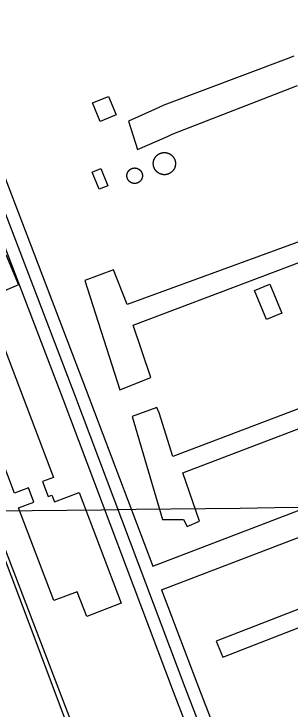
# Model space of a CAD drawing. Extents: x 3694830 to 3732949, y 415201 to 440970.
# Drawn here: x 3711792 to 3712121, y 432650 to 433480 of the extents above; entities that cross this region are included whole.
import ezdxf

# ---------------------------------------------------------------- set-up
doc = ezdxf.new("R2010")
doc.units = 0
for name, color, linetype in [('V-BLDG-OTLN', 7, 'Continuous'), ('V-DOMW-TANK', 7, 'Continuous'), ('V-GRID-MAJR', 7, 'Continuous'), ('V-ROAD-CNTR', 7, 'Continuous'), ('V-UTIL-LINE', 7, 'Continuous')]:
    doc.layers.add(name, color=color, linetype=linetype)

msp = doc.modelspace()

# ---------------------------------------------------------------- linework, layer by layer
at = {"layer": 'V-BLDG-OTLN'}
for points in [[(3711894.3370000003, 433351.79600000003), (3711885.463, 433373.814), (3711904.602, 433381.528), (3711913.4760000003, 433359.51)], [(3711895.252, 433295.504), (3711903.543, 433274.992), (3711893.239, 433270.82800000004), (3711884.949, 433291.341)], [(3711774.338, 433147.184), (3711759.312, 433183.667), (3711782.014, 433193.018), (3711797.041, 433156.533)], [(3712092.995, 433115.493), (3712078.659, 433149.898), (3712096.944, 433157.518), (3712111.282, 433123.112)]]:
    msp.add_lwpolyline(points, close=True, dxfattribs=at)
msp.add_lwpolyline([(3711781.025, 433079.78), (3711839.045, 432926.973), (3711825.569, 432921.857), (3711832.358, 432903.974), (3711836.9620000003, 432905.723), (3711840.0100000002, 432897.701), (3711869.517, 432908.905), (3711919.728, 432776.662), (3711878.4280000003, 432760.978), (3711867.2320000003, 432790.47000000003), (3711839.285, 432779.859), (3711797.2060000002, 432890.68200000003), (3711815.29, 432897.549), (3711808.937, 432914.281), (3711792.363, 432907.99), (3711769.503, 432968.197)], dxfattribs=at)
at = {"layer": 'V-DOMW-TANK'}
for points in [[(3711958.06, 433303.555), (3711958.1010000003, 433303.782), (3711958.146, 433304.00800000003), (3711958.194, 433304.233), (3711958.245, 433304.458), (3711958.302, 433304.681), (3711958.362, 433304.905), (3711958.427, 433305.128), (3711958.4930000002, 433305.347), (3711958.5640000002, 433305.566), (3711958.64, 433305.78500000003), (3711958.718, 433306.00200000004), (3711958.802, 433306.217), (3711958.8880000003, 433306.43), (3711958.978, 433306.643), (3711959.072, 433306.854), (3711959.173, 433307.063), (3711959.271, 433307.27), (3711959.375, 433307.47500000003), (3711959.484, 433307.68200000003), (3711959.596, 433307.88), (3711959.711, 433308.081), (3711959.832, 433308.276), (3711959.953, 433308.474), (3711960.08, 433308.667), (3711960.2090000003, 433308.857), (3711960.34, 433309.048), (3711960.477, 433309.234), (3711960.616, 433309.418), (3711960.758, 433309.599), (3711960.903, 433309.779), (3711961.048, 433309.955), (3711961.202, 433310.129), (3711961.358, 433310.30100000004), (3711961.515, 433310.469), (3711961.677, 433310.635), (3711961.839, 433310.799), (3711962.005, 433310.958), (3711962.173, 433311.116), (3711962.345, 433311.27), (3711962.519, 433311.42100000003), (3711962.6950000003, 433311.569), (3711962.875, 433311.71400000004), (3711963.058, 433311.853), (3711963.242, 433311.995), (3711963.4280000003, 433312.13), (3711963.617, 433312.26300000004), (3711963.809, 433312.39), (3711964.004, 433312.517), (3711964.198, 433312.63800000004), (3711964.395, 433312.757), (3711964.596, 433312.873), (3711964.796, 433312.984), (3711965.001, 433313.092), (3711965.2060000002, 433313.199), (3711965.415, 433313.297), (3711965.6240000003, 433313.396), (3711965.835, 433313.49), (3711966.046, 433313.58), (3711966.261, 433313.666), (3711966.4760000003, 433313.748), (3711966.693, 433313.826), (3711966.91, 433313.901), (3711967.131, 433313.971), (3711967.35, 433314.041), (3711967.573, 433314.104), (3711967.795, 433314.164), (3711968.02, 433314.219), (3711968.245, 433314.272), (3711968.47, 433314.319), (3711968.696, 433314.362), (3711968.921, 433314.401), (3711969.15, 433314.438), (3711969.38, 433314.471), (3711969.6070000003, 433314.49700000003), (3711969.839, 433314.522), (3711970.068, 433314.542), (3711970.2970000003, 433314.55700000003), (3711970.529, 433314.567), (3711970.7600000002, 433314.577), (3711970.989, 433314.581), (3711971.221, 433314.581), (3711971.45, 433314.577), (3711971.682, 433314.567), (3711971.911, 433314.55700000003), (3711972.145, 433314.54000000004), (3711972.372, 433314.52), (3711972.6010000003, 433314.495), (3711972.8310000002, 433314.467), (3711973.058, 433314.436), (3711973.287, 433314.39900000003), (3711973.5130000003, 433314.358), (3711973.74, 433314.315), (3711973.965, 433314.266), (3711974.191, 433314.215), (3711974.414, 433314.16000000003), (3711974.637, 433314.098), (3711974.858, 433314.03500000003), (3711975.079, 433313.967), (3711975.298, 433313.895), (3711975.518, 433313.822)], [(3711975.518, 433313.822), (3711975.733, 433313.742), (3711975.95, 433313.66000000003), (3711976.163, 433313.572), (3711976.376, 433313.482), (3711976.585, 433313.387), (3711976.794, 433313.291), (3711977.002, 433313.189), (3711977.207, 433313.08400000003), (3711977.41, 433312.976), (3711977.613, 433312.863), (3711977.811, 433312.748), (3711978.0100000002, 433312.632), (3711978.205, 433312.507), (3711978.399, 433312.382), (3711978.59, 433312.253), (3711978.778, 433312.12), (3711978.966, 433311.985), (3711979.149, 433311.84500000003), (3711979.3310000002, 433311.702), (3711979.511, 433311.559), (3711979.6890000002, 433311.409), (3711979.861, 433311.257), (3711980.0330000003, 433311.104), (3711980.201, 433310.946), (3711980.367, 433310.786), (3711980.529, 433310.623), (3711980.691, 433310.457), (3711980.847, 433310.287), (3711981.002, 433310.117), (3711981.154, 433309.941), (3711981.301, 433309.764), (3711981.449, 433309.586), (3711981.588, 433309.404), (3711981.727, 433309.22000000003), (3711981.862, 433309.033), (3711981.9930000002, 433308.84500000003), (3711982.122, 433308.652), (3711982.2490000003, 433308.458), (3711982.37, 433308.26300000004), (3711982.489, 433308.065), (3711982.6040000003, 433307.866), (3711982.716, 433307.663), (3711982.825, 433307.46), (3711982.929, 433307.254), (3711983.0300000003, 433307.047), (3711983.128, 433306.838), (3711983.22, 433306.62700000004), (3711983.31, 433306.414), (3711983.398, 433306.201), (3711983.48, 433305.984), (3711983.558, 433305.76900000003), (3711983.634, 433305.55), (3711983.7060000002, 433305.331), (3711983.771, 433305.109), (3711983.835, 433304.88800000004), (3711983.896, 433304.66500000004), (3711983.953, 433304.442), (3711984.002, 433304.216), (3711984.0500000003, 433303.991), (3711984.095, 433303.764)], [(3711971.202, 433288.146), (3711970.971, 433288.146), (3711970.74, 433288.152), (3711970.5100000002, 433288.16000000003), (3711970.281, 433288.172), (3711970.049, 433288.189), (3711969.8200000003, 433288.20900000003), (3711969.591, 433288.232), (3711969.361, 433288.26), (3711969.134, 433288.293), (3711968.907, 433288.33), (3711968.679, 433288.369), (3711968.452, 433288.414), (3711968.227, 433288.461), (3711968.001, 433288.514), (3711967.778, 433288.57), (3711967.555, 433288.629), (3711967.3340000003, 433288.693), (3711967.113, 433288.76), (3711966.896, 433288.832), (3711966.676, 433288.908), (3711966.4590000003, 433288.988), (3711966.244, 433289.069), (3711966.031, 433289.155), (3711965.818, 433289.246), (3711965.6070000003, 433289.342), (3711965.398, 433289.438), (3711965.1920000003, 433289.538), (3711964.985, 433289.645), (3711964.782, 433289.753), (3711964.579, 433289.864), (3711964.381, 433289.981), (3711964.182, 433290.10000000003), (3711963.987, 433290.22000000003), (3711963.795, 433290.347), (3711963.602, 433290.476), (3711963.414, 433290.61), (3711963.228, 433290.745), (3711963.043, 433290.884), (3711962.861, 433291.025), (3711962.683, 433291.17100000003), (3711962.505, 433291.32), (3711962.3310000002, 433291.472), (3711962.161, 433291.625), (3711961.991, 433291.783), (3711961.827, 433291.943), (3711961.663, 433292.107), (3711961.503, 433292.273), (3711961.345, 433292.44), (3711961.1920000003, 433292.612), (3711961.04, 433292.787), (3711960.8910000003, 433292.963), (3711960.747, 433293.143), (3711960.6040000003, 433293.325), (3711960.467, 433293.51), (3711960.33, 433293.696), (3711960.199, 433293.884), (3711960.0700000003, 433294.077), (3711959.9450000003, 433294.26900000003), (3711959.822, 433294.466), (3711959.703, 433294.663), (3711959.59, 433294.863), (3711959.4760000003, 433295.068), (3711959.367, 433295.26900000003), (3711959.2630000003, 433295.476), (3711959.162, 433295.68200000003), (3711959.066, 433295.891), (3711958.972, 433296.102), (3711958.882, 433296.315), (3711958.796, 433296.526), (3711958.7120000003, 433296.743), (3711958.636, 433296.96), (3711958.558, 433297.18), (3711958.488, 433297.39900000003), (3711958.421, 433297.618), (3711958.3570000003, 433297.841), (3711958.298, 433298.064), (3711958.2430000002, 433298.28500000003), (3711958.1890000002, 433298.51300000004), (3711958.142, 433298.738), (3711958.099, 433298.963), (3711958.058, 433299.191), (3711958.022, 433299.418), (3711957.991, 433299.647), (3711957.9620000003, 433299.87700000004), (3711957.94, 433300.104), (3711957.917, 433300.336), (3711957.903, 433300.567), (3711957.89, 433300.79600000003), (3711957.882, 433301.028), (3711957.878, 433301.257), (3711957.88, 433301.489), (3711957.884, 433301.72000000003), (3711957.893, 433301.949), (3711957.9050000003, 433302.181), (3711957.917, 433302.41000000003), (3711957.94, 433302.64), (3711957.964, 433302.869), (3711957.9930000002, 433303.098), (3711958.026, 433303.32800000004), (3711958.06, 433303.555)], [(3711984.095, 433303.764), (3711984.134, 433303.537), (3711984.17, 433303.309), (3711984.201, 433303.08), (3711984.23, 433302.852), (3711984.254, 433302.623), (3711984.273, 433302.392), (3711984.289, 433302.162), (3711984.301, 433301.931), (3711984.308, 433301.702), (3711984.3140000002, 433301.47000000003), (3711984.3140000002, 433301.241), (3711984.308, 433301.009), (3711984.301, 433300.778), (3711984.289, 433300.548), (3711984.273, 433300.319), (3711984.252, 433300.088), (3711984.228, 433299.858), (3711984.199, 433299.631), (3711984.166, 433299.402), (3711984.129, 433299.174), (3711984.091, 433298.947), (3711984.048, 433298.72000000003), (3711983.998, 433298.494), (3711983.947, 433298.26900000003), (3711983.89, 433298.04600000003), (3711983.83, 433297.82300000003), (3711983.767, 433297.599), (3711983.699, 433297.38), (3711983.628, 433297.161), (3711983.552, 433296.946), (3711983.4760000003, 433296.727), (3711983.39, 433296.512), (3711983.304, 433296.297), (3711983.214, 433296.086), (3711983.12, 433295.875), (3711983.021, 433295.666), (3711982.921, 433295.45900000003), (3711982.8170000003, 433295.25200000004), (3711982.708, 433295.05), (3711982.596, 433294.847), (3711982.481, 433294.65), (3711982.362, 433294.45), (3711982.239, 433294.255), (3711982.114, 433294.06200000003), (3711981.985, 433293.87), (3711981.852, 433293.68200000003), (3711981.717, 433293.495), (3711981.578, 433293.311), (3711981.434, 433293.12700000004), (3711981.289, 433292.95), (3711981.1410000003, 433292.77400000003), (3711980.99, 433292.60000000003), (3711980.8340000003, 433292.428), (3711980.679, 433292.26), (3711980.517, 433292.094), (3711980.355, 433291.931), (3711980.1890000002, 433291.771), (3711980.019, 433291.613), (3711979.847, 433291.45900000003), (3711979.673, 433291.31), (3711979.497, 433291.158), (3711979.3170000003, 433291.015), (3711979.136, 433290.87200000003), (3711978.952, 433290.734), (3711978.762, 433290.599), (3711978.575, 433290.466), (3711978.3850000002, 433290.337), (3711978.19, 433290.212), (3711977.9960000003, 433290.08900000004), (3711977.7970000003, 433289.971), (3711977.596, 433289.856), (3711977.396, 433289.743), (3711977.191, 433289.637), (3711976.986, 433289.532), (3711976.779, 433289.43200000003), (3711976.5700000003, 433289.33400000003), (3711976.359, 433289.239), (3711976.146, 433289.14900000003), (3711975.931, 433289.063), (3711975.716, 433288.981), (3711975.4990000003, 433288.902), (3711975.282, 433288.82800000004), (3711975.063, 433288.756), (3711974.842, 433288.689), (3711974.6210000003, 433288.623), (3711974.397, 433288.564), (3711974.174, 433288.51), (3711973.949, 433288.457), (3711973.722, 433288.41000000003), (3711973.4960000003, 433288.367), (3711973.269, 433288.32800000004), (3711973.042, 433288.291), (3711972.812, 433288.25800000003), (3711972.583, 433288.23), (3711972.353, 433288.20900000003), (3711972.1240000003, 433288.18700000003), (3711971.895, 433288.17), (3711971.663, 433288.158), (3711971.434, 433288.152), (3711971.202, 433288.146)], [(3711926.558, 433285.332), (3711926.532, 433285.492), (3711926.509, 433285.651), (3711926.486, 433285.811), (3711926.47, 433285.973), (3711926.454, 433286.131), (3711926.441, 433286.292), (3711926.433, 433286.454), (3711926.4250000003, 433286.614), (3711926.421, 433286.778), (3711926.421, 433286.93700000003), (3711926.423, 433287.097), (3711926.429, 433287.259), (3711926.433, 433287.42100000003), (3711926.443, 433287.583), (3711926.4560000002, 433287.742), (3711926.472, 433287.902), (3711926.491, 433288.064), (3711926.5130000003, 433288.224), (3711926.536, 433288.38300000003), (3711926.5640000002, 433288.541), (3711926.593, 433288.701), (3711926.626, 433288.859), (3711926.661, 433289.016), (3711926.699, 433289.172), (3711926.738, 433289.32800000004), (3711926.7830000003, 433289.483), (3711926.828, 433289.641), (3711926.878, 433289.792), (3711926.929, 433289.944), (3711926.9820000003, 433290.098), (3711927.039, 433290.24700000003), (3711927.099, 433290.397), (3711927.16, 433290.54600000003), (3711927.2260000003, 433290.694), (3711927.291, 433290.841), (3711927.363, 433290.98600000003), (3711927.435, 433291.132), (3711927.508, 433291.273), (3711927.586, 433291.414), (3711927.666, 433291.556), (3711927.748, 433291.695), (3711927.832, 433291.832), (3711927.92, 433291.967), (3711928.0100000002, 433292.103), (3711928.1, 433292.23600000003), (3711928.194, 433292.367), (3711928.291, 433292.496), (3711928.389, 433292.623), (3711928.489, 433292.75), (3711928.592, 433292.873), (3711928.696, 433292.995), (3711928.805, 433293.116), (3711928.913, 433293.235), (3711929.024, 433293.352), (3711929.137, 433293.467), (3711929.253, 433293.579), (3711929.37, 433293.69), (3711929.489, 433293.8), (3711929.61, 433293.907), (3711929.733, 433294.011), (3711929.855, 433294.114), (3711929.984, 433294.21400000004), (3711930.111, 433294.31), (3711930.24, 433294.407), (3711930.3740000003, 433294.501), (3711930.507, 433294.591), (3711930.64, 433294.681), (3711930.7770000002, 433294.76900000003), (3711930.914, 433294.851), (3711931.0530000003, 433294.933), (3711931.1950000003, 433295.01300000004), (3711931.336, 433295.08900000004), (3711931.4790000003, 433295.162), (3711931.623, 433295.234), (3711931.768, 433295.304), (3711931.914, 433295.371), (3711932.065, 433295.435), (3711932.215, 433295.496), (3711932.364, 433295.555), (3711932.514, 433295.61100000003), (3711932.667, 433295.664), (3711932.819, 433295.715), (3711932.972, 433295.764), (3711933.128, 433295.809), (3711933.284, 433295.852), (3711933.4390000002, 433295.891), (3711933.597, 433295.93200000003), (3711933.755, 433295.965), (3711933.915, 433295.996), (3711934.0700000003, 433296.02400000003), (3711934.23, 433296.049), (3711934.392, 433296.076), (3711934.549, 433296.096), (3711934.7090000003, 433296.115), (3711934.8710000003, 433296.129), (3711935.031, 433296.141), (3711935.1920000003, 433296.151), (3711935.3540000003, 433296.158), (3711935.514, 433296.162), (3711935.676, 433296.164)], [(3711935.676, 433296.164), (3711935.838, 433296.162), (3711935.997, 433296.158), (3711936.159, 433296.14900000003), (3711936.321, 433296.141), (3711936.481, 433296.12700000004), (3711936.642, 433296.108), (3711936.802, 433296.092), (3711936.9620000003, 433296.072), (3711937.122, 433296.047), (3711937.279, 433296.022), (3711937.4390000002, 433295.992), (3711937.597, 433295.95900000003), (3711937.755, 433295.924), (3711937.91, 433295.885), (3711938.068, 433295.844), (3711938.221, 433295.80100000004), (3711938.377, 433295.756), (3711938.531, 433295.707), (3711938.682, 433295.656), (3711938.836, 433295.601), (3711938.987, 433295.545), (3711939.137, 433295.48600000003), (3711939.284, 433295.422), (3711939.434, 433295.359), (3711939.577, 433295.291), (3711939.725, 433295.222), (3711939.87, 433295.15), (3711940.011, 433295.074), (3711940.1550000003, 433294.998), (3711940.296, 433294.919), (3711940.433, 433294.837), (3711940.571, 433294.751), (3711940.7060000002, 433294.66500000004), (3711940.841, 433294.574), (3711940.974, 433294.484), (3711941.105, 433294.39), (3711941.234, 433294.294), (3711941.361, 433294.196), (3711941.486, 433294.09500000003), (3711941.613, 433293.991), (3711941.734, 433293.886), (3711941.855, 433293.78), (3711941.973, 433293.67100000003), (3711942.09, 433293.561), (3711942.205, 433293.446), (3711942.3200000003, 433293.331), (3711942.43, 433293.215), (3711942.539, 433293.096), (3711942.645, 433292.97500000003), (3711942.75, 433292.852), (3711942.852, 433292.727), (3711942.952, 433292.60000000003), (3711943.051, 433292.473), (3711943.145, 433292.342), (3711943.239, 433292.211), (3711943.3310000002, 433292.07800000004), (3711943.419, 433291.943), (3711943.505, 433291.808), (3711943.589, 433291.67), (3711943.671, 433291.531)], [(3711938.809, 433278.233), (3711938.656, 433278.18), (3711938.504, 433278.12700000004), (3711938.348, 433278.082), (3711938.1950000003, 433278.03500000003), (3711938.039, 433277.994), (3711937.884, 433277.95300000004), (3711937.7260000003, 433277.916), (3711937.568, 433277.881), (3711937.41, 433277.848), (3711937.255, 433277.82), (3711937.093, 433277.793), (3711936.933, 433277.76900000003), (3711936.774, 433277.748), (3711936.614, 433277.732), (3711936.452, 433277.715), (3711936.292, 433277.70300000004), (3711936.13, 433277.693), (3711935.969, 433277.68700000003), (3711935.809, 433277.683), (3711935.647, 433277.683), (3711935.485, 433277.683), (3711935.324, 433277.689), (3711935.164, 433277.695), (3711935.002, 433277.705), (3711934.842, 433277.717), (3711934.68, 433277.734), (3711934.521, 433277.75200000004), (3711934.359, 433277.773), (3711934.201, 433277.797), (3711934.044, 433277.824), (3711933.882, 433277.855), (3711933.7260000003, 433277.887), (3711933.568, 433277.922), (3711933.413, 433277.95900000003), (3711933.255, 433278), (3711933.099, 433278.043), (3711932.946, 433278.09), (3711932.792, 433278.139), (3711932.639, 433278.19), (3711932.487, 433278.244), (3711932.336, 433278.30100000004), (3711932.186, 433278.36), (3711932.037, 433278.422), (3711931.889, 433278.487), (3711931.744, 433278.553), (3711931.598, 433278.623), (3711931.453, 433278.696), (3711931.309, 433278.77), (3711931.168, 433278.848), (3711931.029, 433278.928), (3711930.89, 433279.01), (3711930.75, 433279.094), (3711930.617, 433279.18), (3711930.4820000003, 433279.27), (3711930.349, 433279.362), (3711930.218, 433279.454), (3711930.089, 433279.55), (3711929.96, 433279.651), (3711929.835, 433279.751), (3711929.71, 433279.853), (3711929.5870000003, 433279.958), (3711929.468, 433280.064), (3711929.352, 433280.175), (3711929.233, 433280.286), (3711929.116, 433280.398), (3711929.003, 433280.515), (3711928.893, 433280.632), (3711928.782, 433280.75), (3711928.6780000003, 433280.873), (3711928.573, 433280.994), (3711928.471, 433281.119), (3711928.3710000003, 433281.244), (3711928.272, 433281.373), (3711928.176, 433281.50200000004), (3711928.0840000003, 433281.63300000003), (3711927.992, 433281.764), (3711927.904, 433281.901), (3711927.818, 433282.039), (3711927.734, 433282.17600000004), (3711927.6520000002, 433282.315), (3711927.572, 433282.454), (3711927.4960000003, 433282.598), (3711927.42, 433282.741), (3711927.349, 433282.884), (3711927.281, 433283.03), (3711927.213, 433283.177), (3711927.15, 433283.325), (3711927.089, 433283.474), (3711927.029, 433283.624), (3711926.974, 433283.775), (3711926.919, 433283.927), (3711926.869, 433284.081), (3711926.8200000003, 433284.234), (3711926.775, 433284.392), (3711926.7320000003, 433284.545), (3711926.691, 433284.701), (3711926.654, 433284.859), (3711926.62, 433285.014), (3711926.5870000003, 433285.174), (3711926.558, 433285.332)], [(3711943.671, 433291.531), (3711943.751, 433291.39), (3711943.827, 433291.251), (3711943.901, 433291.105), (3711943.974, 433290.96), (3711944.042, 433290.814), (3711944.109, 433290.669), (3711944.173, 433290.51900000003), (3711944.234, 433290.37), (3711944.294, 433290.22000000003), (3711944.3510000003, 433290.069), (3711944.404, 433289.917), (3711944.454, 433289.764), (3711944.503, 433289.61), (3711944.548, 433289.457), (3711944.591, 433289.30100000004), (3711944.632, 433289.143), (3711944.669, 433288.988), (3711944.703, 433288.83), (3711944.736, 433288.672), (3711944.765, 433288.512), (3711944.791, 433288.355), (3711944.8140000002, 433288.195), (3711944.8340000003, 433288.03500000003), (3711944.853, 433287.873), (3711944.869, 433287.71400000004), (3711944.882, 433287.55), (3711944.89, 433287.392), (3711944.898, 433287.23), (3711944.9020000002, 433287.069), (3711944.9020000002, 433286.909), (3711944.9, 433286.745), (3711944.896, 433286.585), (3711944.89, 433286.425), (3711944.88, 433286.264), (3711944.865, 433286.102), (3711944.8510000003, 433285.942), (3711944.832, 433285.782), (3711944.81, 433285.623), (3711944.785, 433285.463), (3711944.759, 433285.303), (3711944.73, 433285.145), (3711944.697, 433284.98600000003), (3711944.662, 433284.83), (3711944.6240000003, 433284.672), (3711944.585, 433284.517), (3711944.54, 433284.359), (3711944.495, 433284.208), (3711944.4450000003, 433284.054), (3711944.394, 433283.9), (3711944.341, 433283.749), (3711944.284, 433283.597), (3711944.224, 433283.44800000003), (3711944.163, 433283.298), (3711944.097, 433283.151), (3711944.0300000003, 433283.003), (3711943.96, 433282.858), (3711943.8880000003, 433282.715), (3711943.815, 433282.57300000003), (3711943.737, 433282.43), (3711943.657, 433282.291), (3711943.573, 433282.151), (3711943.491, 433282.014), (3711943.403, 433281.87700000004), (3711943.315, 433281.744), (3711943.223, 433281.61100000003), (3711943.128, 433281.48), (3711943.032, 433281.351), (3711942.934, 433281.222), (3711942.8340000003, 433281.097), (3711942.731, 433280.972), (3711942.627, 433280.849), (3711942.518, 433280.728), (3711942.41, 433280.609), (3711942.299, 433280.492), (3711942.186, 433280.378), (3711942.0700000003, 433280.265), (3711941.953, 433280.155), (3711941.8340000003, 433280.04600000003), (3711941.713, 433279.939), (3711941.59, 433279.835), (3711941.466, 433279.733), (3711941.336, 433279.632), (3711941.2120000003, 433279.534), (3711941.08, 433279.438), (3711940.949, 433279.346), (3711940.816, 433279.253), (3711940.681, 433279.16500000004), (3711940.546, 433279.077), (3711940.409, 433278.991), (3711940.269, 433278.913), (3711940.128, 433278.83400000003), (3711939.987, 433278.756), (3711939.844, 433278.68200000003), (3711939.7, 433278.61), (3711939.5530000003, 433278.541), (3711939.407, 433278.47500000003), (3711939.2600000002, 433278.412), (3711939.11, 433278.35000000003), (3711938.9590000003, 433278.291), (3711938.809, 433278.233)]]:
    msp.add_lwpolyline(points, dxfattribs=at)
at = {"layer": 'V-GRID-MAJR'}
msp.add_spline([(3698914.333, 432737.11), (3704206.2600000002, 432798.304), (3709498.1780000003, 432860.268), (3714790.0870000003, 432923.001), (3720081.987, 432986.504), (3725373.878, 433050.776), (3730665.759, 433115.819), (3730665.7600000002, 433115.819)], degree=3, dxfattribs=at)
at = {"layer": 'V-ROAD-CNTR'}
for points in [[(3711635.3816902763, 433667.04064007), (3711703.8025534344, 433485.8940023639), (3711877.99420505, 433031.169911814), (3711957.231046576, 432821.020332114)], [(3711621.3477183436, 433661.7466506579), (3711689.782581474, 433480.56101302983), (3711863.9722330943, 433025.840922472), (3711995.645969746, 432676.6216209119), (3712097.396766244, 432412.37314941), (3712309.406342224, 431850.22127371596), (3712464.081032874, 431444.083085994)], [(3711607.275746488, 433656.55066104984), (3711675.7626095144, 433475.22802369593), (3711849.950261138, 433020.51193313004), (3711981.62899778, 432671.28063159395), (3712061.780837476, 432463.1240479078)], [(3711957.231046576, 432821.020332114), (3712285.49339005, 432946.5880809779), (3712325.54330995, 432964.71204472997)], [(3711967.815025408, 432792.94938825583), (3712297.0473669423, 432918.88813637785), (3712337.9112852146, 432937.38009939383)], [(3711967.815025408, 432792.94938825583), (3712009.6629417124, 432681.96261022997), (3712090.439780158, 432472.18302978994)]]:
    msp.add_lwpolyline(points, dxfattribs=at)
at = {"layer": 'V-UTIL-LINE'}
for points in [[(3711951.222, 432401.159), (3711927.5640000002, 432458.943), (3711754.756, 432910.167), (3711678.3880000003, 433120.175), (3711760.471, 433153.406), (3711653.644, 433445.473), (3711590.004, 433621.55), (3711590.934, 433626.12700000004), (3711575.523, 433684.804), (3711926.765, 433813.917), (3712023.9960000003, 433856.70300000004), (3712072.167, 433719.147), (3712074.897, 433712.727), (3712100.343, 433639.366), (3712077.414, 433629.351), (3712072.824, 433626.617), (3711953.598, 433580.22500000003), (3711829.788, 433533.848)], [(3712125.411, 433429.499), (3712116.24, 433425.859), (3711970.42, 433371.299), (3711959.41, 433365.833), (3711928.223, 433352.177), (3711939.123, 433318.249), (3711974.895, 433333.724), (3711980.4, 433336.456), (3712129.894, 433394.673)], [(3711707.381, 433293.026), (3711748.6950000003, 433155.503), (3711670.257, 433121.811), (3711820.312, 432724.704), (3711936.71, 432413.81), (3711943.64, 432398.12200000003)], [(3712217.411, 433239.60000000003), (3711926.697, 433133.22500000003), (3711910.322, 433174.496), (3711876.3880000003, 433161.766), (3711918.167, 433031.556), (3711954.853, 433046.11100000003), (3711933.958, 433108.469), (3712135.72, 433184.86100000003)], [(3712284.725, 433067.179), (3711981.16, 432951.67600000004), (3711964.815, 433003.943), (3711962.085, 433010.363), (3711932.737, 432999.452), (3711969.04, 432876.588), (3711993.776, 432876.518), (3711998.332, 432868.261), (3712013.008, 432874.632), (3711993.0160000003, 432932.404), (3712228.714, 433022.444)], [(3712171.251, 432785.325), (3712032.765, 432731.659), (3712040.955, 432712.398), (3712206.043, 432776.981)]]:
    msp.add_lwpolyline(points, dxfattribs=at)

doc.saveas('drawing.dxf')
